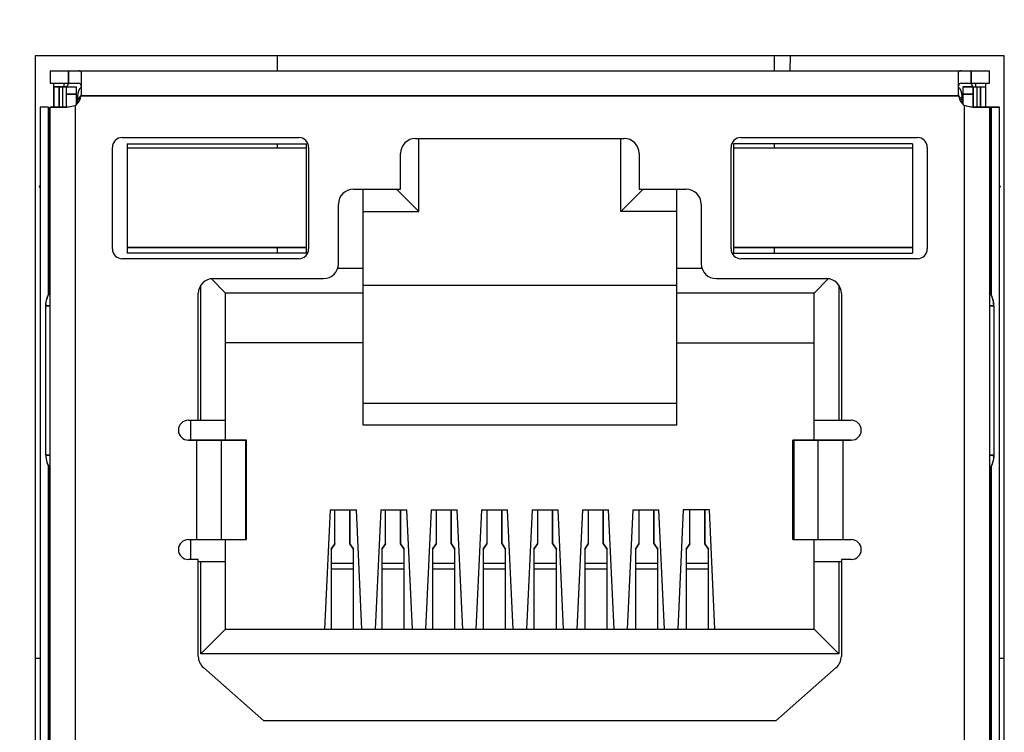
# Model space of a CAD drawing. Header units: millimetres. Extents: x 0 to 1750, y -1720 to 477.
# Tile 290 of 317: x 633 to 653, y -52 to -37. Entities that reach past the tile are written whole.
import ezdxf

# ---------------------------------------------------------------- set-up
doc = ezdxf.new("R2010")
doc.units = ezdxf.units.MM
doc.header["$LTSCALE"] = 92.51
doc.header["$PDMODE"] = 3
doc.header["$PDSIZE"] = 8
doc.layers.get('0').update_dxf_attribs({"linetype": 'CONTINUOUS'})
doc.layers.get('Defpoints').update_dxf_attribs({"linetype": 'CONTINUOUS'})
for name, color, linetype in [('000-VC5000_DXF_DIMENSION', 7, 'CONTINUOUS'), ('101304998_DXF_CONTINUOUS_LINE', 7, 'CONTINUOUS'), ('190611482_DXF_CONTINUOUS_LINE', 7, 'CONTINUOUS'), ('_101304998_1DXF_CONTINUOUS_LINE', 7, 'CONTINUOUS'), ('BREP_WITH_VODXF_CONTINUOUS_LINE', 7, 'CONTINUOUS'), ('DE-11-072043DXF_CONTINUOUS_LINE', 7, 'CONTINUOUS'), ('DE-13-001875DXF_CONTINUOUS_LINE', 7, 'CONTINUOUS'), ('MANIFOLD_SOLDXF_CONTINUOUS_LINE', 7, 'CONTINUOUS')]:
    doc.layers.add(name, color=color, linetype=linetype)
doc.styles.get("Standard").update_dxf_attribs({"font": 'ISOCP', "width": 0.8})
doc.dimstyles.new('DIMSTYLE_1', dxfattribs={"dimtxt": 6, "dimasz": 6, "dimexe": 2.5, "dimexo": 0.5, "dimgap": 0.75, "dimtad": 1, "dimdsep": 46, "dimtxsty": 'STANDARD', "dimblk": '_FILLED', "dimblk1": '_FILLED', "dimblk2": '_FILLED', "dimcen": 0.09, "dimclrt": 3, "dimazin": 2, "dimtp": 0.5, "dimtm": 0.5, "dimtfac": 1, "dimtofl": 0, "dimtmove": 0, "dimatfit": 3, "dimldrblk": '_FILLED', "dimfxl": 1, "dimtolj": 1, "dimarcsym": 0})

# ---------------------------------------------------------------- blocks, each defined once
blk = doc.blocks.new('_FILLED')
at = {"color": 0, "linetype": 'ByBlock'}
blk.add_solid([(0, 0), (-1, 0.1667), (-1, -0.1667)], dxfattribs=at)
blk = doc.blocks.new('*D2')
at = {"layer": '000-VC5000_DXF_DIMENSION', "color": 0, "lineweight": -2}
for p, q in [((639.383, -14.055), (565.083, -14.055)), ((567.583, -20.055), (567.583, -217.955)), ((614.883, -223.955), (565.083, -223.955))]:
    blk.add_line(p, q, dxfattribs=at)
at = {"layer": 'Defpoints', "color": 0}
for p in [(639.883, -14.055), (567.583, -223.955), (615.383, -223.955)]:
    blk.add_point(p, dxfattribs=at)
at = {"layer": '000-VC5000_DXF_DIMENSION', "color": 0, "linetype": 'ByBlock', "lineweight": -2, "xscale": 6, "yscale": 6, "zscale": 6}
for p, rotation in [((567.583, -14.055), 90), ((567.583, -223.955), 270)]:
    blk.add_blockref('_FILLED', p, dxfattribs=dict(at, rotation=rotation))
at = {"layer": '000-VC5000_DXF_DIMENSION', "color": 3, "insert": (558.833, -119.099), "char_height": 6, "attachment_point": 2, "rotation": 90, "line_spacing_factor": 0.9}
blk.add_mtext('\\A1;209.9', dxfattribs=at)

msp = doc.modelspace()

# ---------------------------------------------------------------- linework, layer by layer
at = {"layer": '101304998_DXF_CONTINUOUS_LINE'}
for p, q in [((633.816, -38.435), (633.816, -38.685)), ((633.816, -38.435), (634.386, -38.435)), ((634.186, -38.435), (634.186, -38.685)), ((634.436, -38.435), (652.096, -38.435)), ((652.146, -38.435), (652.716, -38.435)), ((652.346, -38.685), (652.346, -38.435)), ((652.716, -38.685), (652.716, -38.435)), ((634.436, -38.458), (634.436, -38.915)), ((652.096, -38.915), (652.096, -38.458)), ((633.816, -38.685), (634.386, -38.685)), ((633.891, -39.165), (633.891, -38.685)), ((634.14, -38.755), (633.891, -38.755)), ((633.997, -38.755), (633.997, -39.165)), ((634.065, -38.755), (634.065, -39.165)), ((634.091, -38.685), (634.091, -38.755)), ((634.141, -39.165), (634.141, -38.755)), ((634.141, -38.755), (634.341, -38.755)), ((634.341, -38.755), (634.341, -39.111)), ((652.146, -38.685), (652.716, -38.685)), ((652.191, -39.111), (652.191, -38.755)), ((652.191, -38.755), (652.641, -38.755)), ((652.391, -39.165), (652.391, -38.755)), ((652.441, -38.755), (652.441, -38.685)), ((652.467, -39.165), (652.467, -38.755)), ((652.534, -39.165), (652.534, -38.755)), ((652.641, -39.165), (652.641, -38.685)), ((634.341, -38.905), (634.141, -38.905)), ((634.366, -38.935), (634.366, -39.088)), ((634.435, -38.936), (634.366, -39.005)), ((634.366, -39.005), (634.419, -39.005)), ((652.096, -38.935), (634.435, -38.935)), ((652.166, -39.005), (652.096, -38.936)), ((652.113, -39.005), (652.166, -39.005)), ((652.166, -39.088), (652.166, -38.935)), ((652.391, -38.905), (652.191, -38.905)), ((633.615, -39.165), (633.615, -68.365)), ((633.782, -39.165), (633.615, -39.165)), ((633.782, -39.165), (633.782, -42.942)), ((633.816, -68.365), (633.816, -39.165)), ((633.816, -39.165), (634.146, -39.165)), ((634.316, -39.129), (634.316, -68.365)), ((652.216, -68.365), (652.216, -39.129)), ((652.385, -39.165), (652.916, -39.165)), ((652.716, -39.165), (652.716, -68.365)), ((652.749, -42.942), (652.749, -39.165)), ((652.916, -68.365), (652.916, -39.165)), ((635.266, -39.775), (638.816, -39.775)), ((641.166, -39.795), (645.366, -39.795)), ((641.236, -41.265), (641.236, -39.795)), ((645.296, -41.265), (645.296, -39.795)), ((647.716, -39.775), (651.266, -39.775)), ((635.066, -42.015), (635.066, -39.975)), ((635.366, -39.905), (635.366, -42.105)), ((635.366, -39.905), (638.966, -39.905)), ((638.966, -39.99), (635.366, -39.99)), ((638.966, -39.905), (638.966, -42.105)), ((639.016, -39.975), (639.016, -42.015)), ((647.516, -42.015), (647.516, -39.975)), ((647.566, -39.905), (647.566, -42.105)), ((651.166, -39.905), (647.566, -39.905)), ((651.166, -39.99), (647.566, -39.99)), ((651.166, -39.905), (651.166, -42.105)), ((651.466, -39.975), (651.466, -42.015)), ((640.866, -40.815), (640.866, -40.095)), ((645.666, -40.095), (645.666, -40.815)), ((633.615, -40.751), (633.597, -40.756)), ((633.615, -40.789), (633.597, -40.756)), ((639.916, -40.815), (640.866, -40.815)), ((640.116, -45.565), (640.116, -40.815)), ((640.786, -40.815), (641.236, -41.265)), ((645.296, -41.265), (645.746, -40.815)), ((645.666, -40.815), (646.616, -40.815)), ((646.416, -40.815), (646.416, -45.565)), ((652.916, -40.751), (652.935, -40.756)), ((652.935, -40.756), (652.916, -40.789)), ((652.917, -40.751), (652.935, -40.756)), ((639.616, -42.315), (639.616, -41.115)), ((646.916, -41.115), (646.916, -42.315)), ((640.116, -41.265), (641.236, -41.265)), ((646.416, -41.265), (645.296, -41.265)), ((638.966, -41.99), (635.366, -41.99)), ((651.166, -41.99), (647.566, -41.99)), ((638.966, -42.105), (635.366, -42.105)), ((647.566, -42.105), (651.166, -42.105)), ((638.816, -42.215), (635.266, -42.215)), ((651.266, -42.215), (647.716, -42.215)), ((639.602, -42.405), (640.116, -42.405)), ((646.416, -42.405), (646.929, -42.405)), ((636.846, -45.465), (636.846, -42.749)), ((637.346, -42.905), (637.058, -42.618)), ((637.096, -42.615), (639.316, -42.615)), ((647.216, -42.615), (649.436, -42.615)), ((649.186, -42.905), (649.473, -42.618)), ((649.686, -42.749), (649.686, -45.465)), ((636.796, -45.465), (636.796, -42.915)), ((637.346, -45.865), (637.346, -42.905)), ((640.116, -42.905), (637.346, -42.905)), ((649.186, -42.905), (646.416, -42.905)), ((649.186, -45.865), (649.186, -42.905)), ((649.736, -42.915), (649.736, -45.465)), ((633.728, -46.165), (633.728, -43.165)), ((633.816, -43.165), (633.728, -43.165)), ((652.803, -43.165), (652.716, -43.165)), ((652.803, -43.165), (652.803, -46.165)), ((640.116, -43.905), (637.346, -43.905)), ((646.416, -43.905), (649.186, -43.905)), ((640.116, -45.118), (646.416, -45.118)), ((636.596, -45.465), (637.346, -45.465)), ((636.641, -45.465), (636.641, -45.865)), ((646.416, -45.565), (640.116, -45.565)), ((649.186, -45.465), (649.936, -45.465)), ((636.596, -45.865), (637.769, -45.865)), ((636.766, -47.865), (636.766, -45.865)), ((637.258, -45.865), (637.258, -47.865)), ((637.753, -47.865), (637.753, -45.865)), ((637.769, -47.865), (637.769, -45.865)), ((648.762, -47.865), (648.762, -45.865)), ((648.762, -45.865), (649.936, -45.865)), ((648.778, -45.865), (648.778, -47.865)), ((649.273, -47.865), (649.273, -45.865)), ((649.766, -45.865), (649.766, -47.865)), ((633.728, -46.165), (633.816, -46.165)), ((652.716, -46.165), (652.803, -46.165)), ((633.782, -46.388), (633.782, -59.432)), ((652.749, -59.432), (652.749, -46.389)), ((639.451, -47.265), (639.338, -49.665)), ((639.451, -47.265), (639.976, -47.265)), ((639.546, -47.948), (639.546, -47.265)), ((639.846, -47.948), (639.846, -47.265)), ((640.088, -49.665), (639.976, -47.265)), ((640.466, -47.265), (640.353, -49.665)), ((640.466, -47.265), (640.991, -47.265)), ((640.566, -47.948), (640.566, -47.265)), ((640.866, -47.948), (640.866, -47.265)), ((641.103, -49.665), (640.991, -47.265)), ((641.481, -47.265), (641.368, -49.665)), ((641.481, -47.265), (642.006, -47.265)), ((641.586, -47.948), (641.586, -47.265)), ((641.886, -47.948), (641.886, -47.265)), ((642.118, -49.665), (642.006, -47.265)), ((642.496, -47.265), (642.383, -49.665)), ((642.496, -47.265), (643.021, -47.265)), ((642.606, -47.948), (642.606, -47.265)), ((642.906, -47.948), (642.906, -47.265)), ((643.133, -49.665), (643.021, -47.265)), ((643.511, -47.265), (643.398, -49.665)), ((643.511, -47.265), (644.036, -47.265)), ((643.626, -47.948), (643.626, -47.265)), ((643.926, -47.948), (643.926, -47.265)), ((644.148, -49.665), (644.036, -47.265)), ((644.526, -47.265), (644.413, -49.665)), ((644.526, -47.265), (645.051, -47.265)), ((644.646, -47.948), (644.646, -47.265)), ((644.946, -47.948), (644.946, -47.265)), ((645.163, -49.665), (645.051, -47.265)), ((645.541, -47.265), (645.428, -49.665)), ((645.541, -47.265), (646.066, -47.265)), ((645.666, -47.948), (645.666, -47.265)), ((645.966, -47.948), (645.966, -47.265)), ((646.178, -49.665), (646.066, -47.265)), ((646.556, -47.265), (646.443, -49.665)), ((647.081, -47.265), (646.556, -47.265)), ((646.686, -47.948), (646.686, -47.265)), ((646.986, -47.948), (646.986, -47.265)), ((647.193, -49.665), (647.081, -47.265)), ((636.596, -47.865), (637.769, -47.865)), ((636.641, -47.865), (636.641, -48.265)), ((637.346, -49.665), (637.346, -47.865)), ((639.544, -47.948), (639.471, -48.058)), ((639.921, -48.058), (639.848, -47.948)), ((640.564, -47.948), (640.491, -48.058)), ((640.941, -48.058), (640.868, -47.948)), ((641.584, -47.948), (641.511, -48.058)), ((641.961, -48.058), (641.888, -47.948)), ((642.604, -47.948), (642.531, -48.058)), ((642.981, -48.058), (642.908, -47.948)), ((643.624, -47.948), (643.551, -48.058)), ((644.001, -48.058), (643.928, -47.948)), ((644.644, -47.948), (644.571, -48.058)), ((645.021, -48.058), (644.948, -47.948)), ((645.664, -47.948), (645.591, -48.058)), ((646.041, -48.058), (645.968, -47.948)), ((646.684, -47.948), (646.611, -48.058)), ((647.061, -48.058), (646.988, -47.948)), ((648.762, -47.865), (649.936, -47.865)), ((649.186, -49.665), (649.186, -47.865)), ((639.471, -48.058), (639.471, -49.665)), ((639.921, -49.665), (639.921, -48.058)), ((640.491, -48.058), (640.491, -49.665)), ((640.941, -49.665), (640.941, -48.058)), ((641.511, -48.058), (641.511, -49.665)), ((641.961, -49.665), (641.961, -48.058)), ((642.531, -48.058), (642.531, -49.665)), ((642.981, -49.665), (642.981, -48.058)), ((643.551, -48.058), (643.551, -49.665)), ((644.001, -49.665), (644.001, -48.058)), ((644.571, -48.058), (644.571, -49.665)), ((645.021, -49.665), (645.021, -48.058)), ((645.591, -48.058), (645.591, -49.665)), ((646.041, -49.665), (646.041, -48.058)), ((646.611, -48.058), (646.611, -49.665)), ((647.061, -49.665), (647.061, -48.058)), ((636.796, -48.265), (636.596, -48.265)), ((636.796, -50.215), (636.796, -48.265)), ((637.346, -48.315), (636.796, -48.315)), ((636.846, -50.165), (636.846, -48.315)), ((639.471, -48.34), (639.921, -48.34)), ((640.491, -48.34), (640.941, -48.34)), ((641.511, -48.34), (641.961, -48.34)), ((642.531, -48.34), (642.981, -48.34)), ((643.551, -48.34), (644.001, -48.34)), ((644.571, -48.34), (645.021, -48.34)), ((645.591, -48.34), (646.041, -48.34)), ((646.611, -48.34), (647.061, -48.34)), ((649.736, -48.315), (649.186, -48.315)), ((649.686, -48.315), (649.686, -50.165)), ((649.736, -48.265), (649.736, -50.215)), ((649.936, -48.265), (649.736, -48.265)), ((639.921, -48.458), (639.471, -48.458)), ((640.941, -48.458), (640.491, -48.458)), ((641.961, -48.458), (641.511, -48.458)), ((642.981, -48.458), (642.531, -48.458)), ((644.001, -48.458), (643.551, -48.458)), ((645.021, -48.458), (644.571, -48.458)), ((646.041, -48.458), (645.591, -48.458)), ((647.061, -48.458), (646.611, -48.458)), ((636.846, -50.165), (637.346, -49.665)), ((637.346, -49.665), (649.186, -49.665)), ((649.686, -50.165), (649.186, -49.665)), ((649.686, -50.165), (636.846, -50.165)), ((638.116, -51.515), (636.897, -50.44)), ((649.634, -50.44), (648.416, -51.515)), ((648.416, -51.515), (638.116, -51.515))]:
    msp.add_line(p, q, dxfattribs=at)
for centre, radius, start, end in [((634.616, -38.935), 0.5, 149.9644, 158.8814), ((634.616, -38.935), 0.25, 136.0853, 180), ((651.916, -38.935), 0.25, 0, 43.9151), ((651.916, -38.935), 0.5, 21.1186, 30.0354), ((634.186, -38.915), 0.25, 301.3323, 0), ((652.346, -38.915), 0.25, 180, 238.6677), ((635.266, -39.975), 0.2, 90, 180), ((638.816, -39.975), 0.2, 0, 90), ((641.166, -40.095), 0.3, 90, 180), ((645.366, -40.095), 0.3, 0, 90), ((647.716, -39.975), 0.2, 90, 180), ((651.266, -39.975), 0.2, 0, 90), ((639.916, -41.115), 0.3, 90, 180), ((646.616, -41.115), 0.3, 0, 90), ((635.266, -42.015), 0.2, 180, 270), ((638.816, -42.015), 0.2, 270, 0), ((647.716, -42.015), 0.2, 180, 270), ((651.266, -42.015), 0.2, 270, 0), ((639.316, -42.315), 0.3, 270, 0), ((647.216, -42.315), 0.3, 180, 270), ((637.096, -42.915), 0.3, 90, 180), ((649.436, -42.915), 0.3, 0, 90), ((634.215, -43.165), 0.487, 174.7532, 179.9901), ((652.316, -43.165), 0.487, 0.0091, 5.144), ((636.596, -45.665), 0.2, 90, 270), ((649.936, -45.665), 0.2, 270, 90), ((652.316, -46.165), 0.487, 354.8289, 359.9904), ((636.596, -48.065), 0.2, 90, 270), ((649.936, -48.065), 0.2, 270, 90), ((637.096, -50.215), 0.3, 180, 228.5786), ((649.436, -50.215), 0.3, 311.4214, 0)]:
    msp.add_arc(centre, radius, start, end, dxfattribs=at)
for points, knots in [([(634.436, -38.458), (634.436, -38.451), (634.425, -38.439), (634.405, -38.436), (634.393, -38.435), (634.386, -38.435)], [0, 0, 0, 0, 0.366126, 0.637506, 1, 1, 1, 1]), ([(652.146, -38.435), (652.138, -38.435), (652.126, -38.436), (652.106, -38.439), (652.096, -38.451), (652.096, -38.458)], [0, 0, 0, 0, 0.363005, 0.634878, 1, 1, 1, 1]), ([(634.435, -38.726), (634.434, -38.714), (634.425, -38.688), (634.398, -38.685), (634.386, -38.685)], [0, 0, 0, 0, 0.482798, 1, 1, 1, 1]), ([(652.146, -38.685), (652.132, -38.685), (652.1, -38.69), (652.096, -38.722), (652.096, -38.735)], [0, 0, 0, 0, 0.499377, 1, 1, 1, 1]), ([(634.146, -39.165), (634.159, -39.162), (634.216, -39.15), (634.273, -39.138), (634.316, -39.129)], [0, 0, 0, 0, 0.24364, 1, 1, 1, 1]), ([(652.216, -39.129), (652.258, -39.138), (652.315, -39.15), (652.372, -39.162), (652.385, -39.165)], [0, 0, 0, 0, 0.75636, 1, 1, 1, 1]), ([(639.546, -47.941), (639.546, -47.942), (639.545, -47.945), (639.544, -47.947), (639.544, -47.948)], [0, 0, 0, 0, 0.477517, 1, 1, 1, 1]), ([(639.848, -47.948), (639.847, -47.947), (639.846, -47.945), (639.846, -47.942), (639.846, -47.941)], [0, 0, 0, 0, 0.522483, 1, 1, 1, 1]), ([(640.566, -47.941), (640.566, -47.942), (640.565, -47.945), (640.564, -47.947), (640.564, -47.948)], [0, 0, 0, 0, 0.477517, 1, 1, 1, 1]), ([(640.868, -47.948), (640.867, -47.947), (640.866, -47.945), (640.866, -47.942), (640.866, -47.941)], [0, 0, 0, 0, 0.522483, 1, 1, 1, 1]), ([(641.586, -47.941), (641.586, -47.942), (641.585, -47.945), (641.584, -47.947), (641.584, -47.948)], [0, 0, 0, 0, 0.477517, 1, 1, 1, 1]), ([(641.888, -47.948), (641.887, -47.947), (641.886, -47.945), (641.886, -47.942), (641.886, -47.941)], [0, 0, 0, 0, 0.522483, 1, 1, 1, 1]), ([(642.606, -47.941), (642.606, -47.942), (642.605, -47.945), (642.604, -47.947), (642.604, -47.948)], [0, 0, 0, 0, 0.477517, 1, 1, 1, 1]), ([(642.908, -47.948), (642.907, -47.947), (642.906, -47.945), (642.906, -47.942), (642.906, -47.941)], [0, 0, 0, 0, 0.522483, 1, 1, 1, 1]), ([(643.626, -47.941), (643.626, -47.942), (643.625, -47.945), (643.624, -47.947), (643.624, -47.948)], [0, 0, 0, 0, 0.477517, 1, 1, 1, 1]), ([(643.928, -47.948), (643.927, -47.947), (643.926, -47.945), (643.926, -47.942), (643.926, -47.941)], [0, 0, 0, 0, 0.522483, 1, 1, 1, 1]), ([(644.646, -47.941), (644.646, -47.942), (644.645, -47.945), (644.644, -47.947), (644.644, -47.948)], [0, 0, 0, 0, 0.477517, 1, 1, 1, 1]), ([(644.948, -47.948), (644.947, -47.947), (644.946, -47.945), (644.946, -47.942), (644.946, -47.941)], [0, 0, 0, 0, 0.522483, 1, 1, 1, 1]), ([(645.666, -47.941), (645.666, -47.942), (645.665, -47.945), (645.664, -47.947), (645.664, -47.948)], [0, 0, 0, 0, 0.477517, 1, 1, 1, 1]), ([(645.968, -47.948), (645.967, -47.947), (645.966, -47.945), (645.966, -47.942), (645.966, -47.941)], [0, 0, 0, 0, 0.522483, 1, 1, 1, 1]), ([(646.686, -47.941), (646.686, -47.942), (646.685, -47.945), (646.684, -47.947), (646.684, -47.948)], [0, 0, 0, 0, 0.477517, 1, 1, 1, 1]), ([(646.988, -47.948), (646.987, -47.947), (646.986, -47.945), (646.986, -47.942), (646.986, -47.941)], [0, 0, 0, 0, 0.522483, 1, 1, 1, 1])]:
    msp.add_open_spline(points, degree=3, knots=knots, dxfattribs=at)
for points in [[(633.73, -43.121), (633.738, -43.038), (633.768, -42.955), (633.815, -42.886)], [(652.716, -42.886), (652.763, -42.955), (652.794, -43.038), (652.801, -43.122)], [(633.728, -46.165), (633.728, -46.263), (633.76, -46.364), (633.815, -46.445)], [(652.801, -46.209), (652.794, -46.292), (652.763, -46.376), (652.716, -46.444)]]:
    msp.add_open_spline(points, degree=3, dxfattribs=at)
at = {"layer": '190611482_DXF_CONTINUOUS_LINE'}
for p, q in [((638.383, -38.135), (638.383, -38.435)), ((648.383, -38.135), (648.383, -38.435)), ((638.383, -39.905), (638.383, -39.99)), ((648.383, -39.905), (648.383, -39.99)), ((638.383, -41.99), (638.383, -42.105)), ((648.383, -41.99), (648.383, -42.105)), ((646.416, -42.755), (640.116, -42.755))]:
    msp.add_line(p, q, dxfattribs=at)
at = {"layer": '_101304998_1DXF_CONTINUOUS_LINE'}
for p, q in [((633.891, -38.744), (633.891, -38.685)), ((633.891, -38.755), (633.891, -39.165)), ((633.891, -38.755), (634.341, -38.755)), ((633.997, -39.165), (633.997, -38.755)), ((634.065, -38.755), (634.065, -39.165)), ((634.091, -38.685), (634.091, -38.755)), ((634.141, -39.165), (634.141, -38.755)), ((634.341, -38.755), (634.341, -39.111)), ((652.191, -39.111), (652.191, -38.755)), ((652.391, -38.755), (652.191, -38.755)), ((652.391, -38.755), (652.391, -39.165)), ((652.392, -38.755), (652.641, -38.755)), ((652.441, -38.744), (652.441, -38.685)), ((652.467, -39.165), (652.467, -38.755)), ((652.534, -38.755), (652.534, -39.165)), ((652.641, -39.165), (652.641, -38.685)), ((634.141, -38.905), (634.341, -38.905)), ((652.191, -38.905), (652.391, -38.905)), ((633.728, -46.165), (633.728, -43.165)), ((633.728, -43.165), (633.816, -43.165)), ((652.716, -43.165), (652.803, -43.165)), ((652.803, -43.165), (652.803, -46.165)), ((633.816, -46.165), (633.728, -46.165)), ((652.803, -46.165), (652.716, -46.165))]:
    msp.add_line(p, q, dxfattribs=at)
for centre, start, end in [((652.314, -43.165), 0.004, 5.1192), ((634.217, -46.165), 180.0059, 185.7893)]:
    msp.add_arc(centre, 0.489, start, end, dxfattribs=at)
for points, knots in [([(633.728, -43.165), (633.728, -43.116), (633.743, -43.016), (633.787, -42.926), (633.816, -42.886)], [0, 0, 0, 0, 0.500532, 1, 1, 1, 1]), ([(652.801, -43.122), (652.797, -43.08), (652.779, -42.996), (652.74, -42.92), (652.716, -42.885)], [0, 0, 0, 0, 0.500504, 1, 1, 1, 1]), ([(652.803, -46.165), (652.803, -46.215), (652.788, -46.314), (652.744, -46.404), (652.716, -46.445)], [0, 0, 0, 0, 0.500531, 1, 1, 1, 1]), ([(633.731, -46.215), (633.735, -46.256), (633.754, -46.337), (633.792, -46.411), (633.816, -46.445)], [0, 0, 0, 0, 0.500495, 1, 1, 1, 1])]:
    msp.add_open_spline(points, degree=3, knots=knots, dxfattribs=at)
at = {"layer": 'BREP_WITH_VODXF_CONTINUOUS_LINE'}
for p, q in [((638.966, -39.99), (635.366, -39.99)), ((651.166, -39.99), (647.566, -39.99)), ((635.366, -41.99), (638.966, -41.99)), ((647.566, -41.99), (651.166, -41.99))]:
    msp.add_line(p, q, dxfattribs=at)
at = {"layer": 'DE-11-072043DXF_CONTINUOUS_LINE'}
for p, q in [((633.516, -38.135), (633.516, -69.485)), ((653.016, -38.135), (633.516, -38.135)), ((653.016, -69.485), (653.016, -38.135))]:
    msp.add_line(p, q, dxfattribs=at)
at = {"layer": 'DE-13-001875DXF_CONTINUOUS_LINE'}
for p, q in [((648.708, -38.135), (648.7, -38.435)), ((633.615, -50.255), (633.516, -50.255)), ((653.016, -50.255), (652.916, -50.255))]:
    msp.add_line(p, q, dxfattribs=at)
at = {"layer": 'MANIFOLD_SOLDXF_CONTINUOUS_LINE'}
for p, q in [((633.816, -38.435), (633.816, -38.685)), ((633.816, -38.435), (652.716, -38.435)), ((634.186, -38.685), (634.186, -38.435)), ((652.346, -38.435), (652.346, -38.685)), ((652.716, -38.685), (652.716, -38.435)), ((634.436, -38.458), (634.436, -38.915)), ((652.096, -38.915), (652.096, -38.458)), ((633.816, -38.685), (634.386, -38.685)), ((652.146, -38.685), (652.716, -38.685)), ((634.366, -38.935), (634.366, -39.088)), ((634.366, -39.005), (634.435, -38.936)), ((634.419, -39.005), (634.366, -39.005)), ((634.435, -38.935), (652.096, -38.935)), ((652.096, -38.936), (652.166, -39.005)), ((652.113, -39.005), (652.166, -39.005)), ((652.166, -39.088), (652.166, -38.935)), ((633.615, -39.165), (633.615, -68.365)), ((633.782, -39.165), (633.615, -39.165)), ((633.782, -42.942), (633.782, -39.165)), ((633.816, -68.365), (633.816, -39.165)), ((634.146, -39.165), (633.816, -39.165)), ((634.316, -39.129), (634.316, -68.365)), ((652.216, -68.365), (652.216, -39.129)), ((652.916, -39.165), (652.385, -39.165)), ((652.716, -39.165), (652.716, -68.365)), ((652.749, -39.165), (652.749, -42.942)), ((652.916, -68.365), (652.916, -39.165)), ((635.266, -39.775), (638.816, -39.775)), ((641.166, -39.795), (645.366, -39.795)), ((641.236, -41.265), (641.236, -39.795)), ((645.296, -41.265), (645.296, -39.795)), ((647.716, -39.775), (651.266, -39.775)), ((635.066, -42.015), (635.066, -39.975)), ((635.366, -39.905), (635.366, -42.105)), ((635.366, -39.905), (638.966, -39.905)), ((638.966, -39.905), (638.966, -42.105)), ((639.016, -39.975), (639.016, -42.015)), ((647.516, -42.015), (647.516, -39.975)), ((647.566, -39.905), (647.566, -42.105)), ((651.166, -39.905), (647.566, -39.905)), ((651.166, -39.905), (651.166, -42.105)), ((651.466, -39.975), (651.466, -42.015)), ((640.866, -40.815), (640.866, -40.095)), ((645.666, -40.095), (645.666, -40.815)), ((633.597, -40.756), (633.615, -40.751)), ((633.597, -40.756), (633.615, -40.751)), ((633.615, -40.789), (633.597, -40.756)), ((639.916, -40.815), (640.866, -40.815)), ((640.116, -45.565), (640.116, -40.815)), ((640.786, -40.815), (641.236, -41.265)), ((645.296, -41.265), (645.746, -40.815)), ((645.666, -40.815), (646.616, -40.815)), ((646.416, -40.815), (646.416, -45.565)), ((652.916, -40.751), (652.935, -40.756)), ((652.916, -40.751), (652.935, -40.756)), ((652.935, -40.756), (652.916, -40.789)), ((639.616, -42.315), (639.616, -41.115)), ((646.916, -41.115), (646.916, -42.315)), ((640.116, -41.265), (641.236, -41.265)), ((646.416, -41.265), (645.296, -41.265)), ((638.966, -42.105), (635.366, -42.105)), ((647.566, -42.105), (651.166, -42.105)), ((638.816, -42.215), (635.266, -42.215)), ((651.266, -42.215), (647.716, -42.215)), ((639.602, -42.405), (640.116, -42.405)), ((646.416, -42.405), (646.929, -42.405)), ((636.846, -45.465), (636.846, -42.749)), ((637.346, -42.905), (637.058, -42.618)), ((637.096, -42.615), (639.316, -42.615)), ((647.216, -42.615), (649.436, -42.615)), ((649.186, -42.905), (649.473, -42.618)), ((649.686, -42.749), (649.686, -45.465)), ((636.796, -45.465), (636.796, -42.915)), ((637.346, -45.865), (637.346, -42.905)), ((640.116, -42.905), (637.346, -42.905)), ((649.186, -42.905), (646.416, -42.905)), ((649.186, -45.865), (649.186, -42.905)), ((649.736, -42.915), (649.736, -45.465)), ((640.116, -43.905), (637.346, -43.905)), ((646.416, -43.905), (649.186, -43.905)), ((640.116, -45.118), (646.416, -45.118)), ((636.596, -45.465), (637.346, -45.465)), ((636.641, -45.465), (636.641, -45.865)), ((646.416, -45.565), (640.116, -45.565)), ((649.186, -45.465), (649.936, -45.465)), ((637.769, -45.865), (636.596, -45.865)), ((636.766, -47.865), (636.766, -45.865)), ((637.258, -45.865), (637.258, -47.865)), ((637.753, -47.865), (637.753, -45.865)), ((637.769, -47.865), (637.769, -45.865)), ((648.762, -47.865), (648.762, -45.865)), ((649.936, -45.865), (648.762, -45.865)), ((648.778, -45.865), (648.778, -47.865)), ((649.273, -47.865), (649.273, -45.865)), ((649.766, -45.865), (649.766, -47.865)), ((633.782, -59.432), (633.782, -46.388)), ((652.749, -46.389), (652.749, -59.432)), ((639.451, -47.265), (639.338, -49.665)), ((639.451, -47.265), (639.976, -47.265)), ((639.546, -47.941), (639.546, -47.265)), ((639.846, -47.265), (639.846, -47.941)), ((640.088, -49.665), (639.976, -47.265)), ((640.466, -47.265), (640.353, -49.665)), ((640.466, -47.265), (640.991, -47.265)), ((640.566, -47.941), (640.566, -47.265)), ((640.866, -47.265), (640.866, -47.941)), ((641.103, -49.665), (640.991, -47.265)), ((641.481, -47.265), (641.368, -49.665)), ((641.481, -47.265), (642.006, -47.265)), ((641.586, -47.941), (641.586, -47.265)), ((641.886, -47.265), (641.886, -47.941)), ((642.118, -49.665), (642.006, -47.265)), ((642.496, -47.265), (642.383, -49.665)), ((642.496, -47.265), (643.021, -47.265)), ((642.606, -47.941), (642.606, -47.265)), ((642.906, -47.265), (642.906, -47.941)), ((643.133, -49.665), (643.021, -47.265)), ((643.511, -47.265), (643.398, -49.665)), ((643.511, -47.265), (644.036, -47.265)), ((643.626, -47.941), (643.626, -47.265)), ((643.926, -47.265), (643.926, -47.941)), ((644.148, -49.665), (644.036, -47.265)), ((644.526, -47.265), (644.413, -49.665)), ((644.526, -47.265), (645.051, -47.265)), ((644.646, -47.941), (644.646, -47.265)), ((644.946, -47.265), (644.946, -47.941)), ((645.163, -49.665), (645.051, -47.265)), ((645.541, -47.265), (645.428, -49.665)), ((645.541, -47.265), (646.066, -47.265)), ((645.666, -47.941), (645.666, -47.265)), ((645.966, -47.265), (645.966, -47.941)), ((646.178, -49.665), (646.066, -47.265)), ((646.556, -47.265), (646.443, -49.665)), ((647.081, -47.265), (646.556, -47.265)), ((646.686, -47.941), (646.686, -47.265)), ((646.986, -47.265), (646.986, -47.941)), ((647.193, -49.665), (647.081, -47.265)), ((636.596, -47.865), (637.769, -47.865)), ((636.641, -47.865), (636.641, -48.265)), ((637.346, -49.665), (637.346, -47.865)), ((639.471, -48.058), (639.544, -47.948)), ((639.848, -47.948), (639.921, -48.058)), ((640.491, -48.058), (640.564, -47.948)), ((640.868, -47.948), (640.941, -48.058)), ((641.511, -48.058), (641.584, -47.948)), ((641.888, -47.948), (641.961, -48.058)), ((642.531, -48.058), (642.604, -47.948)), ((642.908, -47.948), (642.981, -48.058)), ((643.551, -48.058), (643.624, -47.948)), ((643.928, -47.948), (644.001, -48.058)), ((644.571, -48.058), (644.644, -47.948)), ((644.948, -47.948), (645.021, -48.058)), ((645.591, -48.058), (645.664, -47.948)), ((645.968, -47.948), (646.041, -48.058)), ((646.611, -48.058), (646.684, -47.948)), ((646.988, -47.948), (647.061, -48.058)), ((648.762, -47.865), (649.936, -47.865)), ((649.186, -49.665), (649.186, -47.865)), ((639.471, -48.058), (639.471, -49.665)), ((639.921, -49.665), (639.921, -48.058)), ((640.491, -48.058), (640.491, -49.665)), ((640.941, -49.665), (640.941, -48.058)), ((641.511, -48.058), (641.511, -49.665)), ((641.961, -49.665), (641.961, -48.058)), ((642.531, -48.058), (642.531, -49.665)), ((642.981, -49.665), (642.981, -48.058)), ((643.551, -48.058), (643.551, -49.665)), ((644.001, -49.665), (644.001, -48.058)), ((644.571, -48.058), (644.571, -49.665)), ((645.021, -49.665), (645.021, -48.058)), ((645.591, -48.058), (645.591, -49.665)), ((646.041, -49.665), (646.041, -48.058)), ((646.611, -48.058), (646.611, -49.665)), ((647.061, -49.665), (647.061, -48.058)), ((636.796, -48.265), (636.596, -48.265)), ((636.796, -50.215), (636.796, -48.265)), ((637.346, -48.315), (636.796, -48.315)), ((636.846, -50.165), (636.846, -48.315)), ((639.471, -48.34), (639.921, -48.34)), ((640.491, -48.34), (640.941, -48.34)), ((641.511, -48.34), (641.961, -48.34)), ((642.531, -48.34), (642.981, -48.34)), ((643.551, -48.34), (644.001, -48.34)), ((644.571, -48.34), (645.021, -48.34)), ((645.591, -48.34), (646.041, -48.34)), ((646.611, -48.34), (647.061, -48.34)), ((649.736, -48.315), (649.186, -48.315)), ((649.686, -48.315), (649.686, -50.165)), ((649.736, -48.265), (649.736, -50.215)), ((649.936, -48.265), (649.736, -48.265)), ((639.921, -48.458), (639.471, -48.458)), ((640.941, -48.458), (640.491, -48.458)), ((641.961, -48.458), (641.511, -48.458)), ((642.981, -48.458), (642.531, -48.458)), ((644.001, -48.458), (643.551, -48.458)), ((645.021, -48.458), (644.571, -48.458)), ((646.041, -48.458), (645.591, -48.458)), ((647.061, -48.458), (646.611, -48.458)), ((636.846, -50.165), (637.346, -49.665)), ((637.346, -49.665), (649.186, -49.665)), ((649.686, -50.165), (649.186, -49.665)), ((649.686, -50.165), (636.846, -50.165)), ((636.897, -50.44), (638.116, -51.515)), ((648.416, -51.515), (649.634, -50.44)), ((648.416, -51.515), (638.116, -51.515))]:
    msp.add_line(p, q, dxfattribs=at)
for centre, radius, start, end in [((634.616, -38.935), 0.5, 149.9945, 158.8935), ((634.616, -38.935), 0.25, 136.0631, 180), ((651.916, -38.935), 0.25, 0, 43.937), ((651.916, -38.935), 0.5, 21.1065, 30.0055), ((634.186, -38.915), 0.25, 301.3323, 0), ((652.346, -38.915), 0.25, 180, 238.6677), ((635.266, -39.975), 0.2, 90, 180), ((638.816, -39.975), 0.2, 0, 90), ((641.166, -40.095), 0.3, 90, 180), ((645.366, -40.095), 0.3, 0, 90), ((647.716, -39.975), 0.2, 90, 180), ((651.266, -39.975), 0.2, 0, 90), ((639.916, -41.115), 0.3, 90, 180), ((646.616, -41.115), 0.3, 0, 90), ((635.266, -42.015), 0.2, 180, 270), ((638.816, -42.015), 0.2, 270, 0), ((647.716, -42.015), 0.2, 180, 270), ((651.266, -42.015), 0.2, 270, 0), ((639.316, -42.315), 0.3, 270, 0), ((647.216, -42.315), 0.3, 180, 270), ((637.096, -42.915), 0.3, 90, 180), ((649.436, -42.915), 0.3, 0, 90), ((636.596, -45.665), 0.2, 90, 270), ((649.936, -45.665), 0.2, 270, 90), ((636.596, -48.065), 0.2, 90, 270), ((649.936, -48.065), 0.2, 270, 90), ((637.096, -50.215), 0.3, 180, 228.6492), ((649.436, -50.215), 0.3, 311.4214, 0)]:
    msp.add_arc(centre, radius, start, end, dxfattribs=at)
for points, knots in [([(634.436, -38.458), (634.436, -38.455), (634.434, -38.447), (634.422, -38.439), (634.406, -38.436), (634.393, -38.435), (634.386, -38.435)], [0, 0, 0, 0, 0.181277, 0.376567, 0.643395, 1, 1, 1, 1]), ([(652.146, -38.435), (652.138, -38.435), (652.126, -38.436), (652.109, -38.439), (652.098, -38.447), (652.096, -38.455), (652.096, -38.458)], [0, 0, 0, 0, 0.356606, 0.623429, 0.818723, 1, 1, 1, 1]), ([(634.435, -38.724), (634.434, -38.718), (634.432, -38.707), (634.417, -38.687), (634.398, -38.685), (634.386, -38.685)], [0, 0, 0, 0, 0.258768, 0.479863, 1, 1, 1, 1]), ([(652.146, -38.685), (652.133, -38.685), (652.112, -38.688), (652.098, -38.709), (652.096, -38.722), (652.096, -38.728)], [0, 0, 0, 0, 0.510796, 0.732523, 1, 1, 1, 1]), ([(634.146, -39.165), (634.159, -39.162), (634.216, -39.15), (634.273, -39.138), (634.316, -39.129)], [0, 0, 0, 0, 0.24364, 1, 1, 1, 1]), ([(652.216, -39.129), (652.23, -39.132), (652.287, -39.144), (652.343, -39.156), (652.385, -39.165)], [0, 0, 0, 0, 0.254537, 1, 1, 1, 1])]:
    msp.add_open_spline(points, degree=3, knots=knots, dxfattribs=at)
for points in [[(639.544, -47.948), (639.545, -47.946), (639.546, -47.944), (639.546, -47.941)], [(639.846, -47.941), (639.846, -47.944), (639.846, -47.946), (639.848, -47.948)], [(640.564, -47.948), (640.565, -47.946), (640.566, -47.944), (640.566, -47.941)], [(640.866, -47.941), (640.866, -47.944), (640.866, -47.946), (640.868, -47.948)], [(641.584, -47.948), (641.585, -47.946), (641.586, -47.944), (641.586, -47.941)], [(641.886, -47.941), (641.886, -47.944), (641.886, -47.946), (641.888, -47.948)], [(642.604, -47.948), (642.605, -47.946), (642.606, -47.944), (642.606, -47.941)], [(642.906, -47.941), (642.906, -47.944), (642.906, -47.946), (642.908, -47.948)], [(643.624, -47.948), (643.625, -47.946), (643.626, -47.944), (643.626, -47.941)], [(643.926, -47.941), (643.926, -47.944), (643.926, -47.946), (643.928, -47.948)], [(644.644, -47.948), (644.645, -47.946), (644.646, -47.944), (644.646, -47.941)], [(644.946, -47.941), (644.946, -47.944), (644.946, -47.946), (644.948, -47.948)], [(645.664, -47.948), (645.665, -47.946), (645.666, -47.944), (645.666, -47.941)], [(645.966, -47.941), (645.966, -47.944), (645.966, -47.946), (645.968, -47.948)], [(646.684, -47.948), (646.685, -47.946), (646.686, -47.944), (646.686, -47.941)], [(646.986, -47.941), (646.986, -47.944), (646.986, -47.946), (646.988, -47.948)]]:
    msp.add_open_spline(points, degree=3, dxfattribs=at)

# ---------------------------------------------------------------- dimensions: what is measured, and where the dimension line sits
at = {"layer": '000-VC5000_DXF_DIMENSION'}
dim = msp.add_linear_dim(base=(567.583, -223.955), p1=(639.883, -14.055), p2=(615.383, -223.955), angle=270, dimstyle='DIMSTYLE_1', dxfattribs=at)
dim.commit()
dim.dimension.update_dxf_attribs({"geometry": '*D2', "text_midpoint": (567.583, -119.099), "dimtype": 160})

doc.saveas('drawing.dxf')
